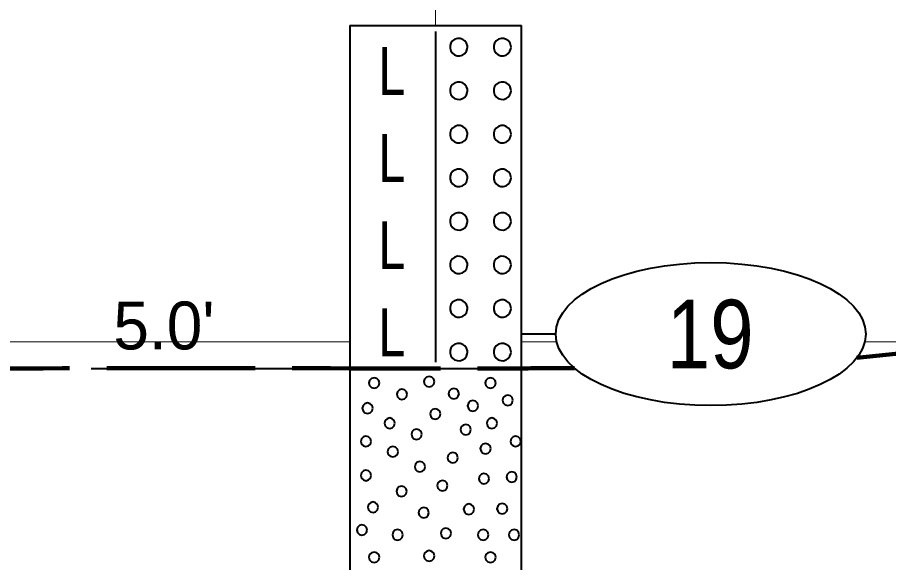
# Model space of a CAD drawing. Extents: x -76 to 974, y -1080 to -735.
# Drawn here: x 890.67 to 903.36, y -935.31 to -927.36 of the extents above; entities that cross this region are included whole.
import ezdxf
from ezdxf.enums import TextEntityAlignment as Align

# ---------------------------------------------------------------- set-up
doc = ezdxf.new("R2010")
doc.units = 0
doc.header["$LTSCALE"] = 0.36
doc.linetypes.add('DOT_DASHED', pattern=[7.7, 5, -1.2, 0.3, -1.2])
doc.linetypes.add('LONG_DASHED', pattern=[7.5, 6, -1.5])
for name, color, linetype, lineweight in [('27', 7, 'Continuous', 40), ('28', 7, 'LONG_DASHED', 60), ('7', 7, 'Continuous', 13)]:
    doc.layers.add(name, color=color, linetype=linetype, lineweight=lineweight)

msp = doc.modelspace()

# ---------------------------------------------------------------- linework, layer by layer
at = {"layer": '27'}
for p, q in [((895.5077, -927.4789), (895.5077, -932.4789)), ((895.5077, -927.4789), (898.0077, -927.4789)), ((898.0077, -932.4789), (898.0077, -927.4789)), ((896.7577, -927.5678), (896.7577, -932.39)), ((898.5077, -931.9789), (898.0077, -931.9789)), ((891.7402, -932.4789), (895.5076, -932.4789)), ((895.5077, -932.4789), (898.0077, -932.4789)), ((895.5077, -932.4789), (895.5077, -944.4789)), ((898.0077, -944.4789), (898.0077, -932.4789))]:
    msp.add_line(p, q, dxfattribs=at)
for points in [[(897.2223, -927.7964), (897.2207, -927.7767), (897.2086, -927.739), (897.1854, -927.7069), (897.1536, -927.6835), (897.116, -927.671), (897.0765, -927.6707), (897.0387, -927.6825), (897.0064, -927.7054), (896.9827, -927.7371), (896.9699, -927.7745), (896.9692, -927.814), (896.9807, -927.8519), (897.0033, -927.8843), (897.0348, -927.9083), (897.0721, -927.9215), (897.1116, -927.9225), (897.1496, -927.9113), (897.1823, -927.889), (897.2065, -927.8578), (897.22, -927.8206)], [(897.8573, -927.7964), (897.8557, -927.7767), (897.8436, -927.739), (897.8204, -927.7069), (897.7886, -927.6835), (897.751, -927.671), (897.7115, -927.6707), (897.6737, -927.6825), (897.6414, -927.7054), (897.6177, -927.7371), (897.6049, -927.7745), (897.6042, -927.814), (897.6157, -927.8519), (897.6383, -927.8843), (897.6698, -927.9083), (897.7071, -927.9215), (897.7466, -927.9225), (897.7846, -927.9113), (897.8173, -927.889), (897.8415, -927.8578), (897.855, -927.8206)], [(897.2223, -928.4314), (897.2207, -928.4117), (897.2086, -928.374), (897.1854, -928.3419), (897.1536, -928.3185), (897.116, -928.306), (897.0765, -928.3057), (897.0387, -928.3175), (897.0064, -928.3404), (896.9827, -928.3721), (896.9699, -928.4095), (896.9692, -928.449), (896.9807, -928.4869), (897.0033, -928.5193), (897.0348, -928.5433), (897.0721, -928.5565), (897.1116, -928.5575), (897.1496, -928.5463), (897.1823, -928.524), (897.2065, -928.4928), (897.22, -928.4556)], [(897.8573, -928.4314), (897.8557, -928.4117), (897.8436, -928.374), (897.8204, -928.3419), (897.7886, -928.3185), (897.751, -928.306), (897.7115, -928.3057), (897.6737, -928.3175), (897.6414, -928.3404), (897.6177, -928.3721), (897.6049, -928.4095), (897.6042, -928.449), (897.6157, -928.4869), (897.6383, -928.5193), (897.6698, -928.5433), (897.7071, -928.5565), (897.7466, -928.5575), (897.7846, -928.5463), (897.8173, -928.524), (897.8415, -928.4928), (897.855, -928.4556)], [(897.2223, -929.0664), (897.2207, -929.0467), (897.2086, -929.009), (897.1854, -928.9769), (897.1536, -928.9535), (897.116, -928.941), (897.0765, -928.9407), (897.0387, -928.9525), (897.0064, -928.9754), (896.9827, -929.0071), (896.9699, -929.0445), (896.9692, -929.084), (896.9807, -929.1219), (897.0033, -929.1543), (897.0348, -929.1783), (897.0721, -929.1915), (897.1116, -929.1925), (897.1496, -929.1813), (897.1823, -929.159), (897.2065, -929.1278), (897.22, -929.0906)], [(897.8573, -929.0664), (897.8557, -929.0467), (897.8436, -929.009), (897.8204, -928.9769), (897.7886, -928.9535), (897.751, -928.941), (897.7115, -928.9407), (897.6737, -928.9525), (897.6414, -928.9754), (897.6177, -929.0071), (897.6049, -929.0445), (897.6042, -929.084), (897.6157, -929.1219), (897.6383, -929.1543), (897.6698, -929.1783), (897.7071, -929.1915), (897.7466, -929.1925), (897.7846, -929.1813), (897.8173, -929.159), (897.8415, -929.1278), (897.855, -929.0906)], [(897.2223, -929.7014), (897.2207, -929.6817), (897.2086, -929.644), (897.1854, -929.6119), (897.1536, -929.5885), (897.116, -929.576), (897.0765, -929.5757), (897.0387, -929.5875), (897.0064, -929.6104), (896.9827, -929.6421), (896.9699, -929.6795), (896.9692, -929.719), (896.9807, -929.7569), (897.0033, -929.7893), (897.0348, -929.8133), (897.0721, -929.8265), (897.1116, -929.8275), (897.1496, -929.8163), (897.1823, -929.794), (897.2065, -929.7628), (897.22, -929.7256)], [(897.8573, -929.7014), (897.8557, -929.6817), (897.8436, -929.644), (897.8204, -929.6119), (897.7886, -929.5885), (897.751, -929.576), (897.7115, -929.5757), (897.6737, -929.5875), (897.6414, -929.6104), (897.6177, -929.6421), (897.6049, -929.6795), (897.6042, -929.719), (897.6157, -929.7569), (897.6383, -929.7893), (897.6698, -929.8133), (897.7071, -929.8265), (897.7466, -929.8275), (897.7846, -929.8163), (897.8173, -929.794), (897.8415, -929.7628), (897.855, -929.7256)], [(897.2223, -930.3364), (897.2207, -930.3167), (897.2086, -930.279), (897.1854, -930.2469), (897.1536, -930.2235), (897.116, -930.211), (897.0765, -930.2107), (897.0387, -930.2225), (897.0064, -930.2454), (896.9827, -930.2771), (896.9699, -930.3145), (896.9692, -930.354), (896.9807, -930.3919), (897.0033, -930.4243), (897.0348, -930.4483), (897.0721, -930.4615), (897.1116, -930.4625), (897.1496, -930.4513), (897.1823, -930.429), (897.2065, -930.3978), (897.22, -930.3606)], [(897.8573, -930.3364), (897.8557, -930.3167), (897.8436, -930.279), (897.8204, -930.2469), (897.7886, -930.2235), (897.751, -930.211), (897.7115, -930.2107), (897.6737, -930.2225), (897.6414, -930.2454), (897.6177, -930.2771), (897.6049, -930.3145), (897.6042, -930.354), (897.6157, -930.3919), (897.6383, -930.4243), (897.6698, -930.4483), (897.7071, -930.4615), (897.7466, -930.4625), (897.7846, -930.4513), (897.8173, -930.429), (897.8415, -930.3978), (897.855, -930.3606)], [(897.2223, -930.9714), (897.2207, -930.9517), (897.2086, -930.914), (897.1854, -930.8819), (897.1536, -930.8585), (897.116, -930.846), (897.0765, -930.8457), (897.0387, -930.8575), (897.0064, -930.8804), (896.9827, -930.9121), (896.9699, -930.9495), (896.9692, -930.989), (896.9807, -931.0269), (897.0033, -931.0593), (897.0348, -931.0833), (897.0721, -931.0965), (897.1116, -931.0975), (897.1496, -931.0863), (897.1823, -931.064), (897.2065, -931.0328), (897.22, -930.9956)], [(897.8573, -930.9714), (897.8557, -930.9517), (897.8436, -930.914), (897.8204, -930.8819), (897.7886, -930.8585), (897.751, -930.846), (897.7115, -930.8457), (897.6737, -930.8575), (897.6414, -930.8804), (897.6177, -930.9121), (897.6049, -930.9495), (897.6042, -930.989), (897.6157, -931.0269), (897.6383, -931.0593), (897.6698, -931.0833), (897.7071, -931.0965), (897.7466, -931.0975), (897.7846, -931.0863), (897.8173, -931.064), (897.8415, -931.0328), (897.855, -930.9956)], [(897.2223, -931.6064), (897.2207, -931.5867), (897.2086, -931.549), (897.1854, -931.5169), (897.1536, -931.4935), (897.116, -931.481), (897.0765, -931.4807), (897.0387, -931.4925), (897.0064, -931.5154), (896.9827, -931.5471), (896.9699, -931.5845), (896.9692, -931.624), (896.9807, -931.6619), (897.0033, -931.6943), (897.0348, -931.7183), (897.0721, -931.7315), (897.1116, -931.7325), (897.1496, -931.7213), (897.1823, -931.699), (897.2065, -931.6678), (897.22, -931.6306)], [(897.8573, -931.6064), (897.8557, -931.5867), (897.8436, -931.549), (897.8204, -931.5169), (897.7886, -931.4935), (897.751, -931.481), (897.7115, -931.4807), (897.6737, -931.4925), (897.6414, -931.5154), (897.6177, -931.5471), (897.6049, -931.5845), (897.6042, -931.624), (897.6157, -931.6619), (897.6383, -931.6943), (897.6698, -931.7183), (897.7071, -931.7315), (897.7466, -931.7325), (897.7846, -931.7213), (897.8173, -931.699), (897.8415, -931.6678), (897.855, -931.6306)], [(897.2223, -932.2414), (897.2207, -932.2217), (897.2086, -932.184), (897.1854, -932.1519), (897.1536, -932.1285), (897.116, -932.116), (897.0765, -932.1157), (897.0387, -932.1275), (897.0064, -932.1504), (896.9827, -932.1821), (896.9699, -932.2195), (896.9692, -932.259), (896.9807, -932.2969), (897.0033, -932.3293), (897.0348, -932.3533), (897.0721, -932.3665), (897.1116, -932.3675), (897.1496, -932.3563), (897.1823, -932.334), (897.2065, -932.3028), (897.22, -932.2656)], [(897.8573, -932.2414), (897.8557, -932.2217), (897.8436, -932.184), (897.8204, -932.1519), (897.7886, -932.1285), (897.751, -932.116), (897.7115, -932.1157), (897.6737, -932.1275), (897.6414, -932.1504), (897.6177, -932.1821), (897.6049, -932.2195), (897.6042, -932.259), (897.6157, -932.2969), (897.6383, -932.3293), (897.6698, -932.3533), (897.7071, -932.3665), (897.7466, -932.3675), (897.7846, -932.3563), (897.8173, -932.334), (897.8415, -932.3028), (897.855, -932.2656)], [(895.9396, -932.6916), (895.9294, -932.6535), (895.9015, -932.6256), (895.8634, -932.6154), (895.8253, -932.6256), (895.7974, -932.6535), (895.7872, -932.6916), (895.7974, -932.7297), (895.8253, -932.7575), (895.8634, -932.7678), (895.9015, -932.7575), (895.9294, -932.7297)], [(896.7405, -932.672), (896.7303, -932.6339), (896.7024, -932.606), (896.6643, -932.5958), (896.6262, -932.606), (896.5984, -932.6339), (896.5881, -932.672), (896.5984, -932.7101), (896.6262, -932.738), (896.6643, -932.7482), (896.7024, -932.738), (896.7303, -932.7101)], [(897.6342, -932.6916), (897.624, -932.6535), (897.5961, -932.6256), (897.558, -932.6154), (897.5199, -932.6256), (897.492, -932.6535), (897.4818, -932.6916), (897.492, -932.7297), (897.5199, -932.7576), (897.558, -932.7678), (897.5961, -932.7576), (897.624, -932.7297)], [(896.3445, -932.8568), (896.3343, -932.8187), (896.3064, -932.7908), (896.2683, -932.7806), (896.2302, -932.7908), (896.2023, -932.8187), (896.1921, -932.8568), (896.2023, -932.8949), (896.2302, -932.9228), (896.2683, -932.933), (896.3064, -932.9228), (896.3343, -932.8949)], [(897.0996, -932.8478), (897.0894, -932.8097), (897.0615, -932.7818), (897.0234, -932.7716), (896.9853, -932.7818), (896.9574, -932.8097), (896.9472, -932.8478), (896.9574, -932.8859), (896.9853, -932.9138), (897.0234, -932.924), (897.0615, -932.9138), (897.0894, -932.8859)], [(897.3778, -933.0251), (897.3676, -932.987), (897.3397, -932.9591), (897.3016, -932.9489), (897.2635, -932.9591), (897.2356, -932.987), (897.2254, -933.0251), (897.2356, -933.0632), (897.2635, -933.0911), (897.3016, -933.1013), (897.3397, -933.0911), (897.3676, -933.0632)], [(897.8851, -932.9437), (897.8748, -932.9056), (897.847, -932.8777), (897.8089, -932.8675), (897.7708, -932.8777), (897.7429, -932.9056), (897.7327, -932.9437), (897.7429, -932.9818), (897.7708, -933.0097), (897.8089, -933.0199), (897.847, -933.0097), (897.8748, -932.9818)], [(895.8434, -933.0594), (895.8332, -933.0213), (895.8053, -932.9934), (895.7672, -932.9832), (895.7291, -932.9934), (895.7012, -933.0213), (895.691, -933.0594), (895.7012, -933.0975), (895.7291, -933.1254), (895.7672, -933.1356), (895.8053, -933.1254), (895.8332, -933.0975)], [(896.8295, -933.1426), (896.8193, -933.1045), (896.7914, -933.0766), (896.7533, -933.0664), (896.7152, -933.0766), (896.6873, -933.1045), (896.6771, -933.1426), (896.6873, -933.1807), (896.7152, -933.2086), (896.7533, -933.2188), (896.7914, -933.2086), (896.8193, -933.1807)], [(896.1663, -933.2781), (896.1561, -933.24), (896.1282, -933.2121), (896.0901, -933.2019), (896.052, -933.2121), (896.0241, -933.24), (896.0139, -933.2781), (896.0241, -933.3162), (896.052, -933.3441), (896.0901, -933.3543), (896.1282, -933.3441), (896.1561, -933.3162)], [(897.655, -933.2781), (897.6447, -933.24), (897.6169, -933.2121), (897.5788, -933.2019), (897.5407, -933.2121), (897.5128, -933.24), (897.5026, -933.2781), (897.5128, -933.3162), (897.5407, -933.3441), (897.5788, -933.3543), (897.6169, -933.3441), (897.6447, -933.3162)], [(897.2736, -933.3709), (897.2634, -933.3328), (897.2355, -933.3049), (897.1974, -933.2947), (897.1593, -933.3049), (897.1314, -933.3328), (897.1212, -933.3709), (897.1314, -933.409), (897.1593, -933.4369), (897.1974, -933.4471), (897.2355, -933.4369), (897.2634, -933.409)], [(895.8205, -933.5438), (895.8103, -933.5057), (895.7824, -933.4778), (895.7443, -933.4676), (895.7062, -933.4778), (895.6783, -933.5057), (895.6681, -933.5438), (895.6783, -933.5819), (895.7062, -933.6097), (895.7443, -933.62), (895.7824, -933.6097), (895.8103, -933.5819)], [(896.5578, -933.4395), (896.5476, -933.4014), (896.5197, -933.3735), (896.4816, -933.3633), (896.4435, -933.3735), (896.4157, -933.4014), (896.4054, -933.4395), (896.4157, -933.4776), (896.4435, -933.5055), (896.4816, -933.5157), (896.5197, -933.5055), (896.5476, -933.4776)], [(898.0007, -933.5438), (897.9905, -933.5057), (897.9626, -933.4778), (897.9245, -933.4676), (897.8864, -933.4778), (897.8585, -933.5057), (897.8483, -933.5438), (897.8585, -933.5819), (897.8864, -933.6097), (897.9245, -933.62), (897.9626, -933.6097), (897.9905, -933.5819)], [(897.5622, -933.648), (897.5519, -933.6099), (897.5241, -933.582), (897.486, -933.5718), (897.4479, -933.582), (897.42, -933.6099), (897.4098, -933.648), (897.42, -933.6861), (897.4479, -933.714), (897.486, -933.7242), (897.5241, -933.714), (897.5519, -933.6861)], [(896.2121, -933.6938), (896.2019, -933.6557), (896.174, -933.6278), (896.1359, -933.6176), (896.0978, -933.6278), (896.0699, -933.6557), (896.0597, -933.6938), (896.0699, -933.7319), (896.0978, -933.7598), (896.1359, -933.77), (896.174, -933.7598), (896.2019, -933.7319)], [(897.0842, -933.7815), (897.0739, -933.7434), (897.0461, -933.7155), (897.008, -933.7053), (896.9699, -933.7155), (896.942, -933.7434), (896.9318, -933.7815), (896.942, -933.8196), (896.9699, -933.8475), (897.008, -933.8577), (897.0461, -933.8475), (897.0739, -933.8196)], [(896.6062, -933.9124), (896.5959, -933.8743), (896.5681, -933.8464), (896.53, -933.8362), (896.4919, -933.8464), (896.464, -933.8743), (896.4538, -933.9124), (896.464, -933.9505), (896.4919, -933.9784), (896.53, -933.9886), (896.5681, -933.9784), (896.5959, -933.9505)], [(895.8205, -934.0396), (895.8103, -934.0015), (895.7824, -933.9736), (895.7443, -933.9634), (895.7062, -933.9736), (895.6783, -934.0015), (895.6681, -934.0396), (895.6783, -934.0777), (895.7062, -934.1055), (895.7443, -934.1158), (895.7824, -934.1055), (895.8103, -934.0777)], [(897.9435, -934.0624), (897.9333, -934.0243), (897.9054, -933.9964), (897.8673, -933.9862), (897.8292, -933.9964), (897.8013, -934.0243), (897.7911, -934.0624), (897.8013, -934.1005), (897.8292, -934.1284), (897.8673, -934.1386), (897.9054, -934.1284), (897.9333, -934.1005)], [(896.9341, -934.187), (896.9239, -934.1489), (896.896, -934.121), (896.8579, -934.1108), (896.8198, -934.121), (896.792, -934.1489), (896.7817, -934.187), (896.792, -934.2251), (896.8198, -934.253), (896.8579, -934.2632), (896.896, -934.253), (896.9239, -934.2251)], [(897.5393, -934.0866), (897.5291, -934.0485), (897.5012, -934.0206), (897.4631, -934.0104), (897.425, -934.0206), (897.3971, -934.0485), (897.3869, -934.0866), (897.3971, -934.1247), (897.425, -934.1526), (897.4631, -934.1628), (897.5012, -934.1526), (897.5291, -934.1247)], [(896.3392, -934.2709), (896.329, -934.2328), (896.3011, -934.2049), (896.263, -934.1947), (896.2249, -934.2049), (896.197, -934.2328), (896.1868, -934.2709), (896.197, -934.309), (896.2249, -934.3369), (896.263, -934.3471), (896.3011, -934.3369), (896.329, -934.309)], [(895.9235, -934.5023), (895.9133, -934.4642), (895.8854, -934.4363), (895.8473, -934.4261), (895.8092, -934.4363), (895.7813, -934.4642), (895.7711, -934.5023), (895.7813, -934.5404), (895.8092, -934.5683), (895.8473, -934.5785), (895.8854, -934.5683), (895.9133, -934.5404)], [(897.3193, -934.5315), (897.3091, -934.4934), (897.2812, -934.4655), (897.2431, -934.4553), (897.205, -934.4655), (897.1771, -934.4934), (897.1669, -934.5315), (897.1771, -934.5696), (897.205, -934.5975), (897.2431, -934.6077), (897.2812, -934.5975), (897.3091, -934.5696)], [(897.805, -934.5239), (897.7948, -934.4858), (897.7669, -934.4579), (897.7288, -934.4477), (897.6907, -934.4579), (897.6628, -934.4858), (897.6526, -934.5239), (897.6628, -934.562), (897.6907, -934.5899), (897.7288, -934.6001), (897.7669, -934.5899), (897.7948, -934.562)], [(896.6621, -934.5824), (896.6519, -934.5443), (896.624, -934.5164), (896.5859, -934.5062), (896.5478, -934.5164), (896.5199, -934.5443), (896.5097, -934.5824), (896.5199, -934.6205), (896.5478, -934.6484), (896.5859, -934.6586), (896.624, -934.6484), (896.6519, -934.6205)], [(895.762, -934.8354), (895.7518, -934.7973), (895.7239, -934.7694), (895.6858, -934.7592), (895.6477, -934.7694), (895.6198, -934.7973), (895.6096, -934.8354), (895.6198, -934.8735), (895.6477, -934.9014), (895.6858, -934.9116), (895.7239, -934.9014), (895.7518, -934.8735)], [(896.2807, -934.9053), (896.2705, -934.8672), (896.2426, -934.8393), (896.2045, -934.8291), (896.1664, -934.8393), (896.1385, -934.8672), (896.1283, -934.9053), (896.1385, -934.9434), (896.1664, -934.9713), (896.2045, -934.9815), (896.2426, -934.9713), (896.2705, -934.9434)], [(896.985, -934.8824), (896.9748, -934.8443), (896.9469, -934.8164), (896.9088, -934.8062), (896.8707, -934.8164), (896.8428, -934.8443), (896.8326, -934.8824), (896.8428, -934.9205), (896.8707, -934.9484), (896.9088, -934.9586), (896.9469, -934.9484), (896.9748, -934.9205)], [(897.5278, -934.9053), (897.5176, -934.8672), (897.4897, -934.8393), (897.4516, -934.8291), (897.4135, -934.8393), (897.3856, -934.8672), (897.3754, -934.9053), (897.3856, -934.9434), (897.4135, -934.9713), (897.4516, -934.9815), (897.4897, -934.9713), (897.5176, -934.9434)], [(897.9779, -934.9053), (897.9676, -934.8672), (897.9398, -934.8393), (897.9017, -934.8291), (897.8636, -934.8393), (897.8357, -934.8672), (897.8255, -934.9053), (897.8357, -934.9434), (897.8636, -934.9713), (897.9017, -934.9815), (897.9398, -934.9713), (897.9676, -934.9434)], [(895.9396, -935.2316), (895.9294, -935.1935), (895.9015, -935.1656), (895.8634, -935.1554), (895.8253, -935.1656), (895.7974, -935.1935), (895.7872, -935.2316), (895.7974, -935.2697), (895.8253, -935.2975), (895.8634, -935.3078), (895.9015, -935.2975), (895.9294, -935.2697)], [(896.7405, -935.212), (896.7303, -935.1739), (896.7024, -935.146), (896.6643, -935.1358), (896.6262, -935.146), (896.5984, -935.1739), (896.5881, -935.212), (896.5984, -935.2501), (896.6262, -935.278), (896.6643, -935.2882), (896.7024, -935.278), (896.7303, -935.2501)], [(897.6342, -935.2316), (897.624, -935.1935), (897.5961, -935.1656), (897.558, -935.1554), (897.5199, -935.1656), (897.492, -935.1935), (897.4818, -935.2316), (897.492, -935.2697), (897.5199, -935.2976), (897.558, -935.3078), (897.5961, -935.2976), (897.624, -935.2697)]]:
    msp.add_lwpolyline(points, close=True, dxfattribs=at)
msp.add_ellipse((900.7651, -931.9789), major_axis=(2.2574, 0), ratio=0.461538, dxfattribs=at)
at = {"layer": '28', "lineweight": 100}
for points in [[(902.8935, -932.3261), (925.2403, -930.6789), (929.0077, -930.6789), (931.5077, -930.6789), (932.2888, -930.6824)], [(881.1701, -932.6602), (891.0402, -932.4788), (895.5077, -932.4789), (898.0077, -932.4789), (898.7796, -932.4746)]]:
    msp.add_spline(points, degree=3, dxfattribs=at)
at = {"layer": '7', "linetype": 'DOT_DASHED'}
msp.add_line((896.7577, -902.09), (896.7577, -927.4789), dxfattribs=at)
at = {"layer": '7'}
for p, q in [((864.9092, -932.09), (895.5077, -932.09)), ((898.0077, -932.09), (898.5206, -932.09)), ((903.0096, -932.09), (929.0077, -932.09))]:
    msp.add_line(p, q, dxfattribs=at)

# ---------------------------------------------------------------- texts
at = {"layer": '27'}
for s, height, width, p in [('L', 0.6976, 0.75, (896.1204, -928.4922)), ('L', 0.6976, 0.75, (896.1204, -929.7622)), ('L', 0.6976, 0.75, (896.1204, -931.0322)), ('19', 1, 0.85, (900.7579, -932.4788)), ('L', 0.6976, 0.75, (896.1204, -932.3022))]:
    msp.add_text(s, height=height, dxfattribs=dict(at, width=width)).set_placement(p, align=Align.CENTER)
msp.add_text("5.0'", height=0.6976, dxfattribs=at).set_placement((892.0643, -932.2025))

doc.saveas('drawing.dxf')
